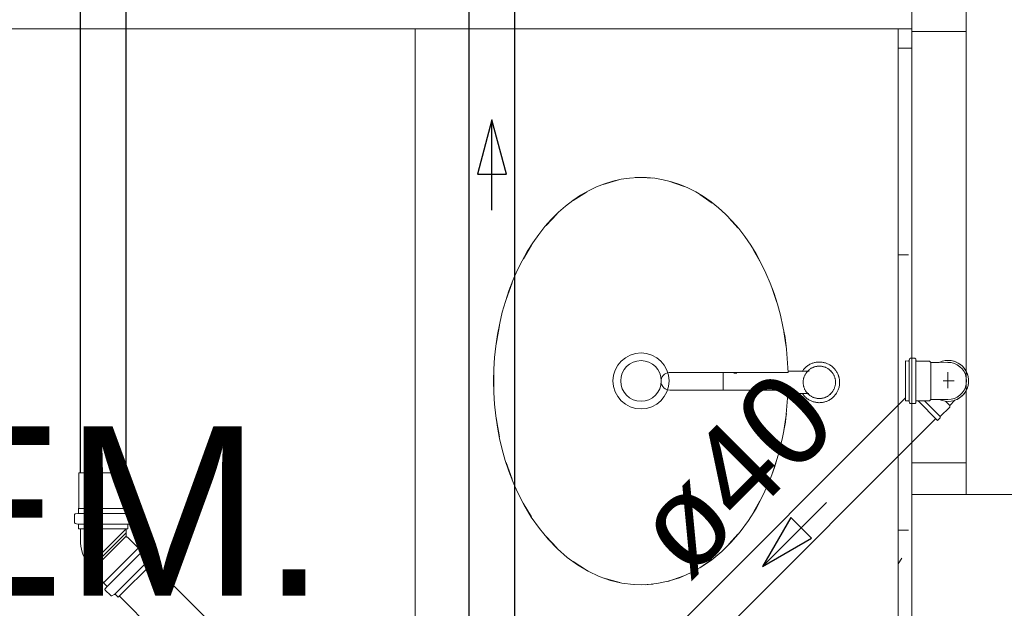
# Model space of a CAD drawing. Header units: millimetres. Extents: x 567 to 934, y -1 to 364.
# Tile 275 of 656: x 639.8 to 641.98, y 229.51 to 230.81. Entities that reach past the tile are written whole.
import ezdxf

# ---------------------------------------------------------------- set-up
doc = ezdxf.new("R2010")
doc.units = ezdxf.units.MM
doc.header["$MEASUREMENT"] = 0
doc.linetypes.add('NULL', pattern=[0])
doc.layers.add('ARQ FINA', color=8, linetype='Continuous')
for name, color, linetype, lineweight in [('CV-Condutos', 14, 'Continuous', 25), ('CV-Sentido conduto', 14, 'Continuous', 30), ('Simbolos', 14, 'Continuous', 20), ('Simbolos_int', 14, 'Continuous', 15), ('TQ-Condutos', 14, 'Continuous', 25), ('TQ-Sentido conduto', 14, 'Continuous', 30), ('TQ-Textos conduto', 7, 'Continuous', 9)]:
    doc.layers.add(name, color=color, linetype=linetype, lineweight=lineweight)
doc.styles.add('Arial', font='arial.ttf')

msp = doc.modelspace()

# ---------------------------------------------------------------- linework, layer by layer
at = {"layer": 'ARQ FINA', "lineweight": 5}
for p, q in [((641.8994, 233.904), (641.8994, 229.764)), ((641.7794, 230.849), (641.7794, 230.789)), ((641.7794, 230.7949), (638.9394, 230.7949)), ((640.6794, 226.1408), (640.6794, 230.7949)), ((641.7494, 230.7949), (641.7494, 226.1108)), ((641.7794, 230.789), (641.8994, 230.789)), ((641.7794, 229.834), (641.7794, 230.789)), ((641.5056, 230.0341), (641.2416, 230.0341)), ((641.3612, 230.0339), (641.3612, 230.0121)), ((641.5516, 230.0371), (641.5053, 230.0371)), ((641.3612, 230.0121), (641.3612, 229.9948)), ((641.3915, 230.0321), (641.385, 230.0321)), ((641.2434, 229.9949), (641.5056, 229.9949)), ((641.5047, 229.9871), (641.551, 229.9871)), ((641.7794, 229.764), (641.7794, 229.834)), ((641.7794, 229.834), (641.8994, 229.834)), ((641.7794, 229.764), (641.7794, 226.1108)), ((641.8994, 229.764), (641.7794, 229.764)), ((641.8994, 229.764), (642.0594, 229.764))]:
    msp.add_line(p, q, dxfattribs=at)
at = {"layer": 'ARQ FINA', "linetype": 'Continuous', "lineweight": 5}
for p, q in [((641.7494, 230.7517), (641.7787, 230.7517)), ((641.7494, 230.2945), (641.7719, 230.2945)), ((641.7494, 229.6849), (641.7719, 229.6849)), ((641.757, 229.6231), (641.7494, 229.61))]:
    msp.add_line(p, q, dxfattribs=at)
at = {"layer": 'ARQ FINA', "lineweight": 5}
for points in [[(641.5056, 229.9949), (641.4992, 229.9241), (641.4931, 229.8899), (641.485, 229.8561), (641.4749, 229.8233), (641.4692, 229.8073), (641.4631, 229.7918), (641.4495, 229.7616), (641.4342, 229.7329), (641.4174, 229.7061), (641.399, 229.6812), (641.3792, 229.6583), (641.3583, 229.6377), (641.3362, 229.6194), (641.3131, 229.6035), (641.2893, 229.5903), (641.2647, 229.5797), (641.2395, 229.5717), (641.2142, 229.5666), (641.1884, 229.5642), (641.1626, 229.5646), (641.1371, 229.5678), (641.1116, 229.5738), (641.0867, 229.5826), (641.0624, 229.594), (641.0387, 229.6081), (641.0159, 229.6247), (640.9942, 229.6436), (640.9735, 229.665), (640.9542, 229.6885), (640.9363, 229.7139), (640.9198, 229.7415), (640.9051, 229.7705), (640.8954, 229.7926), (640.8866, 229.8155), (640.8788, 229.8391), (640.872, 229.8631), (640.8662, 229.8876), (640.8615, 229.9127), (640.8577, 229.9381), (640.8551, 229.9637), (640.8535, 229.9894), (640.853, 230.0153), (640.8535, 230.0412), (640.8551, 230.0669), (640.8578, 230.0924), (640.8616, 230.1178), (640.8664, 230.1429), (640.8722, 230.1674), (640.879, 230.1914), (640.8869, 230.215), (640.8957, 230.2379), (640.9054, 230.26), (640.916, 230.2812), (640.9275, 230.3017), (640.9399, 230.3212), (640.9529, 230.3396), (640.9667, 230.357), (640.9813, 230.3733), (640.9966, 230.3885), (641.0124, 230.4023), (641.0287, 230.4148), (641.0456, 230.4261), (641.0629, 230.4361), (641.0805, 230.4446), (641.0985, 230.4517), (641.1168, 230.4574), (641.1354, 230.4617), (641.1539, 230.4644), (641.1726, 230.4657), (641.1913, 230.4655), (641.2101, 230.4638), (641.2286, 230.4607), (641.247, 230.456), (641.2652, 230.4499), (641.2832, 230.4424), (641.3008, 230.4335), (641.3179, 230.4232), (641.3346, 230.4115), (641.3509, 230.3986), (641.3665, 230.3844), (641.3815, 230.369), (641.3959, 230.3524), (641.4096, 230.3346), (641.4225, 230.316), (641.4345, 230.2963), (641.4458, 230.2755), (641.4562, 230.2539), (641.4657, 230.2317), (641.4742, 230.2087), (641.4818, 230.185), (641.4884, 230.1607), (641.4939, 230.1361), (641.4984, 230.1112), (641.5018, 230.0859), (641.5056, 230.0341)], [(641.0955, 230.4504), (641.1328, 230.4611)], [(641.1662, 230.4654), (641.1794, 230.4658)], [(641.1794, 230.4658), (641.2059, 230.4643)], [(641.239, 230.4581), (641.2747, 230.4459)], [(641.0293, 230.4147), (641.0586, 230.4334), (641.0599, 230.4341)], [(641.3099, 230.4278), (641.3373, 230.409)], [(640.9695, 230.3593), (640.9932, 230.3845)], [(641.3745, 230.3757), (641.3938, 230.354)], [(640.9188, 230.2853), (640.937, 230.3158)], [(641.4286, 230.305), (641.4428, 230.28)], [(640.8808, 230.1958), (640.894, 230.2324)], [(641.4697, 230.2199), (641.4796, 230.1909), (641.4803, 230.1886)], [(640.8586, 230.0961), (640.8598, 230.1047), (640.8658, 230.1383)], [(641.4958, 230.1242), (641.499, 230.1047), (641.5014, 230.0866)], [(641.5744, 230.0571), (641.5726, 230.0571), (641.5708, 230.057), (641.569, 230.0568), (641.5673, 230.0565), (641.5655, 230.0562), (641.5637, 230.0558), (641.562, 230.0554), (641.5603, 230.0548), (641.5586, 230.0542), (641.5569, 230.0536), (641.5553, 230.0528), (641.5537, 230.052), (641.5521, 230.0512), (641.5505, 230.0503), (641.549, 230.0493), (641.5476, 230.0482), (641.5461, 230.0471), (641.5448, 230.046), (641.5434, 230.0447), (641.5422, 230.0435), (641.5409, 230.0422), (641.5397, 230.0408), (641.5386, 230.0394), (641.5376, 230.0379), (641.5366, 230.0364)], [(641.5744, 229.9671), (641.5762, 229.9672), (641.578, 229.9673), (641.5798, 229.9674), (641.5816, 229.9677), (641.5834, 229.968), (641.5851, 229.9684), (641.5869, 229.9689), (641.5886, 229.9694), (641.5903, 229.97), (641.592, 229.9707), (641.5936, 229.9714), (641.5952, 229.9722), (641.5968, 229.9731), (641.5983, 229.974), (641.5998, 229.975), (641.6013, 229.976), (641.6027, 229.9771), (641.6041, 229.9783), (641.6054, 229.9795), (641.6067, 229.9808), (641.6079, 229.9821), (641.6091, 229.9835), (641.6102, 229.9849), (641.6113, 229.9863), (641.6123, 229.9878), (641.6132, 229.9893), (641.6141, 229.9909), (641.6149, 229.9925), (641.6157, 229.9942), (641.6164, 229.9958), (641.617, 229.9975), (641.6175, 229.9992), (641.618, 230.001), (641.6184, 230.0027), (641.6188, 230.0045), (641.619, 230.0063), (641.6192, 230.008), (641.6194, 230.0098), (641.6194, 230.0116), (641.6194, 230.0134), (641.6193, 230.0152), (641.6192, 230.017), (641.6189, 230.0188), (641.6186, 230.0206), (641.6183, 230.0223), (641.6178, 230.0241), (641.6173, 230.0258), (641.6167, 230.0275), (641.6161, 230.0292), (641.6154, 230.0309), (641.6146, 230.0325), (641.6137, 230.0341), (641.6128, 230.0356), (641.6118, 230.0371), (641.6108, 230.0386), (641.6097, 230.04), (641.6086, 230.0414), (641.6074, 230.0428), (641.6061, 230.0441), (641.6048, 230.0453), (641.6035, 230.0465), (641.6021, 230.0476), (641.6006, 230.0487), (641.5992, 230.0497), (641.5976, 230.0507), (641.5961, 230.0516), (641.5945, 230.0524), (641.5928, 230.0532), (641.5912, 230.0539), (641.5895, 230.0545), (641.5878, 230.0551), (641.5861, 230.0556), (641.5843, 230.056), (641.5826, 230.0564), (641.5808, 230.0567), (641.579, 230.0569), (641.5772, 230.057), (641.5754, 230.0571), (641.5744, 230.0571)], [(640.8536, 229.9928), (640.8532, 230.0149), (640.8536, 230.0373)], [(641.5744, 230.0479), (641.573, 230.0479), (641.5716, 230.0478), (641.5701, 230.0477), (641.5687, 230.0475), (641.5673, 230.0472), (641.5659, 230.0469), (641.5645, 230.0466), (641.5632, 230.0461), (641.5618, 230.0456), (641.5605, 230.0451), (641.5592, 230.0445), (641.5579, 230.0439), (641.5566, 230.0432), (641.5554, 230.0425), (641.5542, 230.0417), (641.553, 230.0409), (641.5519, 230.04), (641.5508, 230.0391), (641.5498, 230.0381), (641.5487, 230.0371), (641.5478, 230.036), (641.5468, 230.0349), (641.5459, 230.0338), (641.5451, 230.0327), (641.5443, 230.0315), (641.5435, 230.0303), (641.5428, 230.029), (641.5422, 230.0277), (641.5416, 230.0264), (641.541, 230.0251), (641.5406, 230.0238), (641.5401, 230.0224), (641.5397, 230.021), (641.5394, 230.0196), (641.5391, 230.0182), (641.5389, 230.0168), (641.5388, 230.0154), (641.5387, 230.0139), (641.5386, 230.0125), (641.5386, 230.0111), (641.5387, 230.0096), (641.5388, 230.0082), (641.539, 230.0068), (641.5392, 230.0054), (641.5395, 230.004), (641.5399, 230.0026), (641.5403, 230.0012), (641.5408, 229.9999), (641.5413, 229.9985), (641.5419, 229.9972), (641.5425, 229.9959), (641.5432, 229.9947), (641.5439, 229.9934), (641.5447, 229.9922), (641.5455, 229.991), (641.5463, 229.9899), (641.5472, 229.9888), (641.5482, 229.9877), (641.5492, 229.9867), (641.5502, 229.9857), (641.5513, 229.9848), (641.5524, 229.9839), (641.5536, 229.983), (641.5548, 229.9822), (641.556, 229.9814), (641.5572, 229.9807), (641.5585, 229.9801), (641.5598, 229.9794), (641.5611, 229.9789), (641.5624, 229.9784), (641.5638, 229.9779), (641.5652, 229.9775), (641.5666, 229.9772), (641.568, 229.9769), (641.5694, 229.9767), (641.5708, 229.9765), (641.5722, 229.9764), (641.5737, 229.9763), (641.5744, 229.9763)], [(641.5744, 229.9763), (641.5759, 229.9763), (641.5773, 229.9764), (641.5787, 229.9766), (641.5801, 229.9768), (641.5815, 229.977), (641.5829, 229.9773), (641.5843, 229.9777), (641.5857, 229.9781), (641.5871, 229.9786), (641.5884, 229.9791), (641.5897, 229.9797), (641.591, 229.9804), (641.5922, 229.981), (641.5935, 229.9818), (641.5947, 229.9826), (641.5958, 229.9834), (641.597, 229.9843), (641.5981, 229.9852), (641.5991, 229.9862), (641.6001, 229.9872), (641.6011, 229.9882), (641.602, 229.9893), (641.6029, 229.9904), (641.6038, 229.9916), (641.6046, 229.9928), (641.6053, 229.994), (641.606, 229.9952), (641.6067, 229.9965), (641.6073, 229.9978), (641.6078, 229.9991), (641.6083, 230.0005), (641.6087, 230.0019), (641.6091, 230.0032), (641.6095, 230.0046), (641.6097, 230.006), (641.6099, 230.0075), (641.6101, 230.0089), (641.6102, 230.0103), (641.6103, 230.0117), (641.6102, 230.0132), (641.6102, 230.0146), (641.61, 230.016), (641.6099, 230.0174), (641.6096, 230.0189), (641.6093, 230.0203), (641.609, 230.0217), (641.6086, 230.023), (641.6081, 230.0244), (641.6076, 230.0257), (641.607, 230.027), (641.6064, 230.0283), (641.6057, 230.0296), (641.605, 230.0308), (641.6042, 230.032), (641.6034, 230.0332), (641.6025, 230.0343), (641.6016, 230.0355), (641.6007, 230.0365), (641.5997, 230.0376), (641.5986, 230.0385), (641.5976, 230.0395), (641.5964, 230.0404), (641.5953, 230.0412), (641.5941, 230.0421), (641.5929, 230.0428), (641.5917, 230.0435), (641.5904, 230.0442), (641.5891, 230.0448), (641.5878, 230.0454), (641.5864, 230.0459), (641.5851, 230.0463), (641.5837, 230.0467), (641.5823, 230.0471), (641.5809, 230.0474), (641.5795, 230.0476), (641.5781, 230.0478), (641.5766, 230.0479), (641.5752, 230.0479), (641.5744, 230.0479)], [(641.537, 229.9871), (641.538, 229.9856), (641.5391, 229.9842), (641.5403, 229.9828), (641.5415, 229.9815), (641.5427, 229.9802), (641.544, 229.9789), (641.5454, 229.9778), (641.5468, 229.9766), (641.5482, 229.9755), (641.5497, 229.9745), (641.5512, 229.9736), (641.5528, 229.9727), (641.5544, 229.9718), (641.556, 229.9711), (641.5577, 229.9704), (641.5594, 229.9697), (641.5611, 229.9692), (641.5628, 229.9687), (641.5645, 229.9682), (641.5663, 229.9679), (641.5681, 229.9676), (641.5699, 229.9674), (641.5717, 229.9672), (641.5735, 229.9671), (641.5744, 229.9671)], [(640.8657, 229.8918), (640.8598, 229.925), (640.8586, 229.934)], [(641.5014, 229.9432), (641.499, 229.925), (641.4957, 229.9052)], [(641.4803, 229.8414), (641.4796, 229.8389), (641.4696, 229.8096)], [(640.8939, 229.7976), (640.8807, 229.8343)], [(641.4429, 229.7499), (641.4285, 229.7245)], [(640.9368, 229.7142), (640.9187, 229.7447)], [(640.993, 229.6455), (640.9693, 229.6707)], [(641.3939, 229.6758), (641.3743, 229.6539)], [(641.3372, 229.6207), (641.3097, 229.6018)], [(641.0597, 229.5958), (641.0586, 229.5964), (641.029, 229.6152)], [(641.1324, 229.5687), (641.0952, 229.5794)], [(641.2744, 229.5837), (641.2387, 229.5716)], [(641.1794, 229.564), (641.1659, 229.5644)], [(641.2056, 229.5655), (641.1794, 229.564)]]:
    msp.add_lwpolyline(points, dxfattribs=at)
for radius in [0.0621, 0.045]:
    msp.add_circle((641.1794, 230.0152), radius, dxfattribs=at)
for centre, radius, start, end in [((641.5744, 230.0121), 0.045, 90, 95.9022), ((641.5744, 230.0121), 0.045, 82.773, 90), ((641.2434, 230.0145), 0.0196, 95.4174, 270), ((641.5744, 230.0121), 0.045, 119.2995, 132.5564), ((641.5744, 230.0121), 0.0358, 127.8668, 140.6298), ((641.5744, 230.0121), 0.0358, 90, 97.1547), ((641.5744, 230.0121), 0.0358, 84.9816, 90), ((641.5744, 230.0121), 0.0358, 31.6477, 53.0061), ((641.5744, 230.0121), 0.045, 48.8463, 58.501), ((641.5744, 230.0121), 0.0358, 178.5733, 181.4267), ((641.5744, 230.0121), 0.045, 11.3416, 24.6369), ((641.5744, 230.0121), 0.0358, 211.6477, 233.0061), ((641.5744, 230.0121), 0.0358, 307.8668, 321.0457), ((641.5744, 230.0121), 0.045, 338.6786, 348.7162), ((641.5744, 230.0121), 0.045, 228.8463, 238.501), ((641.5744, 230.0121), 0.045, 262.773, 270), ((641.5744, 230.0121), 0.0358, 264.9816, 270), ((641.5744, 230.0121), 0.0358, 270, 277.1547), ((641.5744, 230.0121), 0.045, 270, 275.9022), ((641.5744, 230.0121), 0.045, 299.2995, 312.5564)]:
    msp.add_arc(centre, radius, start, end, dxfattribs=at)
at = {"layer": 'CV-Condutos'}
for p, q in [((640.7986, 228.9254), (640.7986, 232.0594)), ((640.9, 228.9254), (640.9, 232.0594))]:
    msp.add_line(p, q, dxfattribs=at)
at = {"layer": 'CV-Sentido conduto'}
for p, q in [((640.8493, 230.5935), (640.8169, 230.4727)), ((640.8816, 230.4727), (640.8493, 230.5935)), ((640.8169, 230.4727), (640.8816, 230.4727))]:
    msp.add_line(p, q, dxfattribs=at)
msp.add_lwpolyline([(640.8493, 230.3935), (640.8493, 230.5935)], dxfattribs=at)
at = {"layer": 'Simbolos'}
for p, q in [((641.7654, 229.9711), (641.7654, 230.0594)), ((641.7654, 230.0594), (641.7716, 230.0593)), ((641.7744, 230.0639), (641.7735, 230.0608)), ((641.7763, 230.0654), (641.7859, 230.0654)), ((641.7878, 230.0635), (641.7881, 230.0612)), ((641.79, 230.0593), (641.8184, 230.0593)), ((641.8184, 230.0593), (641.8213, 230.0564)), ((641.8399, 230.0564), (641.8213, 230.0564)), ((641.8594, 230.0565), (641.8399, 230.0564)), ((641.7654, 229.9711), (641.7716, 229.9712)), ((641.7744, 229.9666), (641.7735, 229.9697)), ((641.7878, 229.967), (641.7881, 229.9693)), ((641.79, 229.9712), (641.8184, 229.9712)), ((641.8365, 229.9278), (641.7932, 229.9712)), ((641.8184, 229.9712), (641.8213, 229.9741)), ((641.8399, 229.9741), (641.8213, 229.9741)), ((641.8594, 229.974), (641.8399, 229.9741)), ((641.8747, 229.9723), (641.8634, 229.961)), ((641.7763, 229.9651), (641.7859, 229.9651)), ((641.8422, 229.9363), (641.8634, 229.9575)), ((641.8634, 229.9575), (641.8634, 229.961)), ((641.8365, 229.9278), (641.8422, 229.9335)), ((641.8422, 229.9335), (641.8422, 229.9363)), ((639.934, 229.7335), (639.934, 229.8116)), ((640.0426, 229.7335), (640.0426, 229.8116)), ((639.9336, 229.7331), (639.934, 229.7335)), ((639.9336, 229.7237), (639.9336, 229.7331)), ((640.043, 229.7331), (640.0426, 229.7335)), ((640.043, 229.7237), (640.043, 229.7331)), ((639.9247, 229.7018), (639.9247, 229.7193)), ((639.9265, 229.7213), (639.9317, 229.7217)), ((640.05, 229.7213), (640.0448, 229.7217)), ((640.0519, 229.7018), (640.0519, 229.7193)), ((639.9261, 229.6998), (639.9321, 229.6982)), ((639.9336, 229.6876), (639.9336, 229.6963)), ((640.043, 229.6876), (639.9336, 229.6876)), ((639.9376, 229.6627), (639.9376, 229.6876)), ((640.039, 229.6715), (640.039, 229.6876)), ((640.043, 229.6876), (640.043, 229.6963)), ((640.0504, 229.6998), (640.0444, 229.6982)), ((640.042, 229.6695), (640.041, 229.6695)), ((640.0658, 229.6457), (640.042, 229.6695)), ((640.0663, 229.6457), (640.0658, 229.6457)), ((640.0729, 229.6391), (640.0663, 229.6457)), ((640.0797, 229.6424), (640.0756, 229.639)), ((640.0948, 229.6298), (640.0824, 229.6422)), ((640.0951, 229.6274), (640.092, 229.6221)), ((640.0985, 229.6135), (640.0923, 229.6197)), ((639.957, 229.606), (639.9551, 229.6036)), ((639.9592, 229.5995), (639.9551, 229.6036)), ((639.9615, 229.6014), (639.9592, 229.5995)), ((639.9652, 229.5978), (639.9615, 229.6014)), ((639.9652, 229.5927), (639.9652, 229.5978)), ((640.0211, 229.5362), (640.0985, 229.6135)), ((639.989, 229.5689), (639.9652, 229.5927)), ((639.989, 229.5683), (639.989, 229.5689)), ((639.9956, 229.5617), (639.989, 229.5683)), ((639.9923, 229.555), (639.9957, 229.559)), ((640.0048, 229.5399), (639.9924, 229.5523)), ((640.0073, 229.5396), (640.0126, 229.5426)), ((640.0211, 229.5362), (640.015, 229.5423))]:
    msp.add_line(p, q, dxfattribs=at)
for points in [[(641.7716, 230.0594), (641.7719, 230.0594), (641.7722, 230.0594), (641.7725, 230.0595), (641.7727, 230.0597), (641.773, 230.0599), (641.7732, 230.0601), (641.7733, 230.0603), (641.7735, 230.0606), (641.7736, 230.0608)], [(641.7763, 230.0653), (641.776, 230.0653), (641.7757, 230.0653), (641.7755, 230.0652), (641.7752, 230.065), (641.775, 230.0648), (641.7748, 230.0646), (641.7746, 230.0644), (641.7745, 230.0641), (641.7744, 230.0639)], [(641.7879, 230.0635), (641.7878, 230.0638), (641.7877, 230.0642), (641.7875, 230.0644), (641.7873, 230.0647), (641.7871, 230.0649), (641.7868, 230.0651), (641.7865, 230.0652), (641.7862, 230.0653), (641.7859, 230.0653)], [(641.7881, 230.0612), (641.7881, 230.0609), (641.7882, 230.0605), (641.7884, 230.0603), (641.7886, 230.06), (641.7888, 230.0598), (641.7891, 230.0596), (641.7894, 230.0595), (641.7897, 230.0594), (641.79, 230.0594)], [(641.8594, 229.9741), (641.8666, 229.9747), (641.8735, 229.9766), (641.88, 229.9796), (641.8859, 229.9837), (641.891, 229.9888), (641.8951, 229.9947), (641.8981, 230.0012), (641.9, 230.0081), (641.9006, 230.0152), (641.9, 230.0224), (641.8981, 230.0293), (641.8951, 230.0358), (641.891, 230.0417), (641.8859, 230.0468), (641.88, 230.0509), (641.8735, 230.0539), (641.8666, 230.0558), (641.8594, 230.0564)], [(641.7736, 229.9697), (641.7735, 229.9699), (641.7733, 229.9702), (641.7732, 229.9704), (641.773, 229.9706), (641.7727, 229.9708), (641.7725, 229.971), (641.7722, 229.9711), (641.7719, 229.9711), (641.7716, 229.9711)], [(641.79, 229.9711), (641.7897, 229.9711), (641.7894, 229.971), (641.7891, 229.9709), (641.7888, 229.9707), (641.7886, 229.9705), (641.7884, 229.9702), (641.7882, 229.97), (641.7881, 229.9696), (641.7881, 229.9693)], [(641.7744, 229.9666), (641.7745, 229.9664), (641.7746, 229.9661), (641.7748, 229.9659), (641.775, 229.9657), (641.7752, 229.9655), (641.7755, 229.9653), (641.7757, 229.9652), (641.776, 229.9652), (641.7763, 229.9652)], [(641.7859, 229.9652), (641.7862, 229.9652), (641.7865, 229.9653), (641.7868, 229.9654), (641.7871, 229.9656), (641.7873, 229.9658), (641.7875, 229.9661), (641.7877, 229.9663), (641.7878, 229.9667), (641.7879, 229.967)], [(639.9265, 229.7213), (639.9262, 229.7212), (639.9259, 229.7211), (639.9256, 229.721), (639.9253, 229.7208), (639.9251, 229.7205), (639.9249, 229.7202), (639.9248, 229.7199), (639.9247, 229.7196), (639.9247, 229.7193)], [(639.9317, 229.7218), (639.9321, 229.7218), (639.9324, 229.7219), (639.9327, 229.7221), (639.9329, 229.7223), (639.9331, 229.7225), (639.9333, 229.7228), (639.9335, 229.7231), (639.9335, 229.7234), (639.9336, 229.7237)], [(640.043, 229.7237), (640.043, 229.7234), (640.0431, 229.7231), (640.0432, 229.7228), (640.0434, 229.7225), (640.0436, 229.7223), (640.0439, 229.7221), (640.0442, 229.7219), (640.0445, 229.7218), (640.0448, 229.7218)], [(640.0519, 229.7193), (640.0518, 229.7196), (640.0518, 229.7199), (640.0516, 229.7202), (640.0514, 229.7205), (640.0512, 229.7208), (640.051, 229.721), (640.0507, 229.7211), (640.0504, 229.7212), (640.05, 229.7213)], [(639.9247, 229.7018), (639.9247, 229.7015), (639.9247, 229.7012), (639.9249, 229.7009), (639.925, 229.7007), (639.9252, 229.7004), (639.9254, 229.7002), (639.9256, 229.7001), (639.9259, 229.6999), (639.9261, 229.6998)], [(639.9336, 229.6963), (639.9335, 229.6966), (639.9335, 229.6969), (639.9334, 229.6972), (639.9332, 229.6974), (639.9331, 229.6976), (639.9328, 229.6978), (639.9326, 229.698), (639.9324, 229.6981), (639.9321, 229.6982)], [(640.0444, 229.6982), (640.0442, 229.6981), (640.0439, 229.698), (640.0437, 229.6978), (640.0435, 229.6976), (640.0433, 229.6974), (640.0432, 229.6972), (640.043, 229.6969), (640.043, 229.6966), (640.043, 229.6963)], [(640.0504, 229.6998), (640.0507, 229.6999), (640.0509, 229.7001), (640.0511, 229.7002), (640.0514, 229.7004), (640.0515, 229.7007), (640.0517, 229.7009), (640.0518, 229.7012), (640.0518, 229.7015), (640.0519, 229.7018)], [(639.9376, 229.6627), (639.9378, 229.6559), (639.9386, 229.6492), (639.9399, 229.6425), (639.9416, 229.636), (639.9438, 229.6296), (639.9465, 229.6233), (639.9496, 229.6173), (639.9531, 229.6115), (639.957, 229.606)], [(640.039, 229.6715), (640.039, 229.6711), (640.0391, 229.6708), (640.0392, 229.6705), (640.0394, 229.6702), (640.0397, 229.6699), (640.04, 229.6697), (640.0403, 229.6696), (640.0406, 229.6695), (640.041, 229.6695)], [(640.0824, 229.6422), (640.0821, 229.6424), (640.0819, 229.6426), (640.0816, 229.6427), (640.0812, 229.6428), (640.0809, 229.6428), (640.0806, 229.6428), (640.0803, 229.6427), (640.08, 229.6425), (640.0797, 229.6423)], [(640.0729, 229.6391), (640.0732, 229.6389), (640.0735, 229.6387), (640.0738, 229.6386), (640.0741, 229.6385), (640.0744, 229.6385), (640.0748, 229.6385), (640.0751, 229.6386), (640.0754, 229.6388), (640.0756, 229.639)], [(640.092, 229.6221), (640.0919, 229.6218), (640.0918, 229.6216), (640.0918, 229.6213), (640.0918, 229.621), (640.0918, 229.6207), (640.0919, 229.6204), (640.092, 229.6201), (640.0922, 229.6199), (640.0923, 229.6197)], [(640.0951, 229.6274), (640.0952, 229.6277), (640.0953, 229.628), (640.0954, 229.6282), (640.0954, 229.6285), (640.0953, 229.6288), (640.0952, 229.6291), (640.0951, 229.6294), (640.095, 229.6296), (640.0948, 229.6298)], [(639.9923, 229.555), (639.9921, 229.5547), (639.992, 229.5544), (639.9919, 229.5541), (639.9919, 229.5538), (639.9919, 229.5534), (639.9919, 229.5531), (639.9921, 229.5528), (639.9922, 229.5525), (639.9924, 229.5523)], [(639.9957, 229.559), (639.9959, 229.5593), (639.996, 229.5596), (639.9961, 229.5599), (639.9962, 229.5602), (639.9962, 229.5606), (639.9961, 229.5609), (639.996, 229.5612), (639.9958, 229.5615), (639.9956, 229.5617)], [(640.0048, 229.5399), (640.0051, 229.5397), (640.0053, 229.5395), (640.0056, 229.5394), (640.0058, 229.5393), (640.0061, 229.5393), (640.0064, 229.5393), (640.0067, 229.5394), (640.007, 229.5394), (640.0073, 229.5396)], [(640.015, 229.5423), (640.0148, 229.5425), (640.0145, 229.5427), (640.0143, 229.5428), (640.014, 229.5429), (640.0137, 229.5429), (640.0134, 229.5429), (640.0131, 229.5429), (640.0128, 229.5428), (640.0126, 229.5426)]]:
    msp.add_lwpolyline(points, dxfattribs=at)
at = {"layer": 'Simbolos_int'}
for p, q in [((641.7732, 230.0593), (641.7732, 229.9712)), ((641.7882, 230.0593), (641.7882, 229.9712)), ((641.8213, 230.0564), (641.8213, 229.9741)), ((641.8594, 230.0346), (641.8594, 229.9992)), ((641.8733, 230.0152), (641.8487, 230.0152)), ((641.8422, 229.9363), (641.8074, 229.9712)), ((641.8634, 229.961), (641.8544, 229.9699)), ((640.0426, 229.8116), (639.934, 229.8116)), ((640.043, 229.7331), (639.9336, 229.7331)), ((640.043, 229.7219), (639.9336, 229.7219)), ((640.043, 229.6978), (639.9336, 229.6978)), ((640.039, 229.6876), (639.9376, 229.6876)), ((639.957, 229.606), (640.0387, 229.6876)), ((639.9615, 229.6014), (640.039, 229.6789)), ((639.9652, 229.5978), (640.039, 229.6715)), ((639.989, 229.5683), (640.0663, 229.6457)), ((639.9969, 229.5604), (640.0742, 229.6378)), ((640.0139, 229.5434), (640.0913, 229.6208))]:
    msp.add_line(p, q, dxfattribs=at)
for points in [[(641.8747, 229.9723), (641.8798, 229.9744), (641.8845, 229.9772), (641.8889, 229.9805), (641.8929, 229.9842), (641.8963, 229.9885), (641.8993, 229.9931), (641.9016, 229.998), (641.9034, 230.0032), (641.9045, 230.0085), (641.905, 230.014), (641.9048, 230.0195), (641.904, 230.0249), (641.9025, 230.0301), (641.9004, 230.0352), (641.8977, 230.04), (641.8945, 230.0444), (641.8908, 230.0484), (641.8866, 230.0519), (641.882, 230.0549), (641.8771, 230.0573), (641.8719, 230.0591), (641.8666, 230.0603), (641.8611, 230.0608), (641.8557, 230.0607), (641.8502, 230.0599), (641.845, 230.0585), (641.8399, 230.0564)], [(641.8399, 229.974), (641.8462, 229.9716), (641.8529, 229.9701), (641.8596, 229.9696), (641.8664, 229.9702), (641.873, 229.9717), (641.8793, 229.9742), (641.8852, 229.9776), (641.8905, 229.9819), (641.8951, 229.9869), (641.899, 229.9925), (641.9019, 229.9986), (641.9039, 230.0051), (641.9049, 230.0118), (641.9049, 230.0186), (641.9039, 230.0254), (641.9019, 230.0319), (641.899, 230.038), (641.8951, 230.0436), (641.8905, 230.0486), (641.8852, 230.0529), (641.8793, 230.0563), (641.873, 230.0588), (641.8664, 230.0603), (641.8596, 230.0608), (641.8529, 230.0604), (641.8462, 230.0589), (641.8399, 230.0564)]]:
    msp.add_lwpolyline(points, dxfattribs=at)
at = {"layer": 'TQ-Condutos'}
for p, q in [((639.9376, 229.8116), (639.9376, 232.5436)), ((640.039, 229.8116), (640.039, 232.5436)), ((641.7654, 229.9778), (641.19, 229.4024)), ((641.8326, 229.9318), (641.2466, 229.3459)), ((640.7381, 228.9682), (640.0957, 229.6107)), ((640.6664, 228.8965), (640.024, 229.539))]:
    msp.add_line(p, q, dxfattribs=at)
at = {"layer": 'TQ-Sentido conduto'}
for p, q in [((641.5112, 229.7128), (641.4487, 229.6045)), ((641.557, 229.667), (641.5112, 229.7128)), ((641.4487, 229.6045), (641.557, 229.667))]:
    msp.add_line(p, q, dxfattribs=at)
msp.add_lwpolyline([(641.5901, 229.746), (641.4487, 229.6045)], dxfattribs=at)

# ---------------------------------------------------------------- texts
at = {"layer": 'ARQ FINA', "linetype": 'NULL', "lineweight": 5, "insert": (636.2924, 229.5347), "char_height": 0.375, "width": 8.384909, "attachment_point": 7, "line_spacing_factor": 0.9, "style": 'Arial'}
msp.add_mtext('VESTIÁRIO FEM.', dxfattribs=at)
at = {"layer": 'TQ-Textos conduto', "linetype": 'NULL', "insert": (641.457, 229.7377), "char_height": 0.2, "width": 0.962805, "attachment_point": 8, "rotation": 45.0001, "line_spacing_factor": 0.6, "style": 'Arial'}
msp.add_mtext('ø40', dxfattribs=at)

doc.saveas('drawing.dxf')
